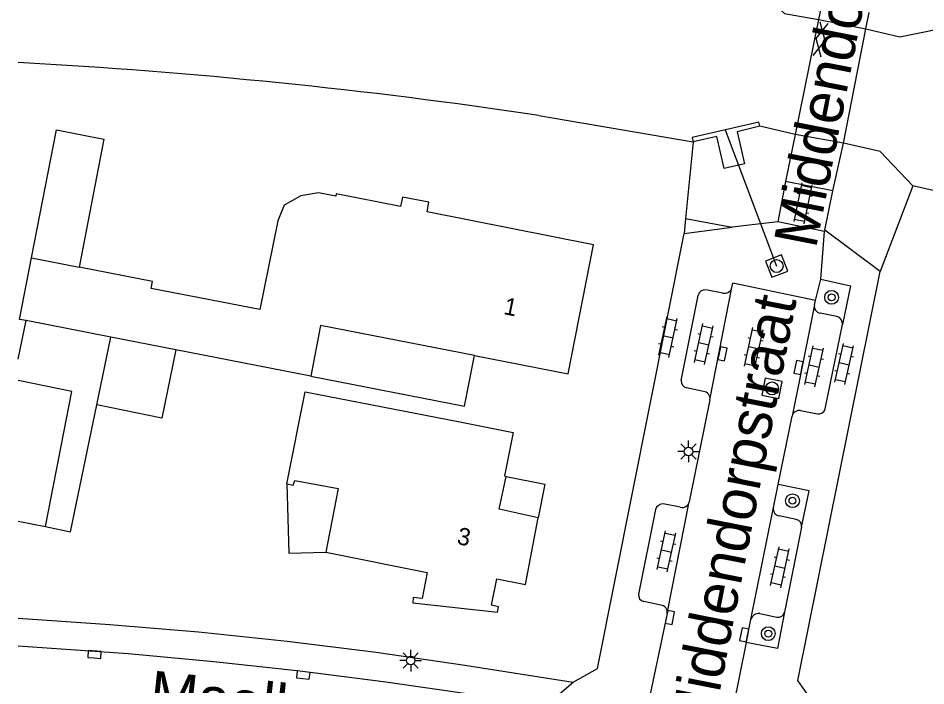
# Model space of a CAD drawing. Extents: x 128000 to 131008, y 398996 to 402500.
# Drawn here: x 128000 to 128052.6, y 400017 to 400055.7 of the extents above; entities that cross this region are included whole.
import ezdxf

# ---------------------------------------------------------------- set-up
doc = ezdxf.new("R2010")
doc.units = 0
for name, color, linetype in [('gg-anno-huisnummerreeks BGT', 7, 'Continuous'), ('gg-anno-openbare ruimte label', 7, 'Continuous'), ('gg-bbg-bijgebouw', 7, 'Continuous'), ('gg-bbg-gedigitaliseerde bijgebouw', 7, 'Continuous'), ('gg-bbg-hoofdgebouw', 7, 'Continuous'), ('gg-bbg-luifel en loopbrug', 7, 'Continuous'), ('gg-bbg-onder overbouw', 7, 'Continuous'), ('gg-bbg-pand overbouw', 7, 'Continuous'), ('gg-knt-BGT kruinlijn', 7, 'Continuous'), ('gg-knt-verharding', 7, 'Continuous'), ('gg-knt-verharding nz', 7, 'Continuous'), ('gg-kntw-beschoeiing', 7, 'Continuous'), ('gg-kwrk-duiker nz buis', 7, 'Continuous'), ('gg-kwrk-kunstwerk', 7, 'Continuous'), ('gg-kwrk-kunstwerk niveau 01', 7, 'Continuous'), ('gg-kwrk-uitstroombak niveau min 01', 7, 'Continuous'), ('gt-grn-vlakafsluiter', 7, 'Continuous'), ('gt-grn-weggrens', 7, 'Continuous'), ('gt-symb-boom', 7, 'Continuous'), ('gt-symb-gesloten verharding', 7, 'Continuous'), ('gt-symb-klinker verharding', 7, 'Continuous'), ('gt-symb-kolk', 7, 'Continuous'), ('gt-symb-lichtmast', 7, 'Continuous'), ('gt-symb-rioolschacht', 7, 'Continuous')]:
    doc.layers.add(name, color=color, linetype=linetype)

# ---------------------------------------------------------------- blocks, each defined once
blk = doc.blocks.new('gt0-GESVH1')
at = {"layer": 'gt-symb-gesloten verharding'}
for p, q in [((-0.992, -0.261), (0.008, 0.239)), ((0.008, -0.261), (-0.992, 0.239)), ((0.008, 0.239), (1.008, -0.261)), ((1.008, 0.239), (0.008, -0.261))]:
    blk.add_line(p, q, dxfattribs=at)
blk = doc.blocks.new('gt0-KL1')
at = {"layer": 'gt-symb-klinker verharding'}
for p, q in [((-1.15, 0.3), (1.15, 0.3)), ((-1, -0.3), (-1, 0.3)), ((-0.5, 0.3), (-0.5, 0.45)), ((0, -0.3), (0, 0.3)), ((0.5, 0.3), (0.5, 0.45)), ((1, -0.3), (1, 0.3)), ((-1.15, -0.3), (1.15, -0.3)), ((-0.5, -0.45), (-0.5, -0.3)), ((0.5, -0.45), (0.5, -0.3))]:
    blk.add_line(p, q, dxfattribs=at)
blk = doc.blocks.new('gt0-RS')
at = {"layer": 'gt-symb-rioolschacht'}
blk.add_lwpolyline([(-0.5, -0.5), (0.5, -0.5), (0.5, 0.5), (-0.5, 0.5)], close=True, dxfattribs=at)
blk.add_circle((0, 0), 0.375, dxfattribs=at)
blk = doc.blocks.new('gt0-BOOM')
at = {"layer": 'gt-symb-boom'}
for radius in [0.4, 0.2]:
    blk.add_circle((0, 0), radius, dxfattribs=at)
blk = doc.blocks.new('gt0-KOLK')
at = {"layer": 'gt-symb-kolk'}
blk.add_lwpolyline([(0, 0), (0.375, 0), (0.375, 0.4), (-0.375, 0.4), (-0.375, 0), (0, 0)], dxfattribs=at)
blk = doc.blocks.new('gt0-LMAST')
at = {"layer": 'gt-symb-lichtmast'}
for p, q in [((-0.005, 0.246), (-0.005, 0.621)), ((-0.182, 0.173), (-0.447, 0.438)), ((0.172, 0.173), (0.437, 0.438)), ((-0.255, -0.004), (-0.63, -0.004)), ((-0.182, -0.181), (-0.447, -0.446)), ((-0.005, -0.254), (-0.005, -0.629)), ((0.437, -0.446), (0.172, -0.181)), ((0.245, -0.004), (0.62, -0.004))]:
    blk.add_line(p, q, dxfattribs=at)
blk.add_circle((-0.005, -0.004), 0.25, dxfattribs=at)

msp = doc.modelspace()

# ---------------------------------------------------------------- linework, layer by layer
at = {"layer": 'gg-bbg-bijgebouw'}
msp.add_line((128000, 400026.566), (128001.589, 400026.251), dxfattribs=at)
at = {"layer": 'gg-bbg-gedigitaliseerde bijgebouw'}
msp.add_lwpolyline([(128001.589, 400026.251), (128003.116, 400034.076), (128000, 400034.719)], dxfattribs=at)
at = {"layer": 'gg-bbg-hoofdgebouw'}
for p, q in [((128000.781, 400041.823), (128003.53, 400041.285)), ((128005.369, 400037.228), (128000.462, 400038.186)), ((128009.154, 400036.489), (128005.369, 400037.228)), ((128016.967, 400034.964), (128009.154, 400036.489))]:
    msp.add_line(p, q, dxfattribs=at)
for points in [[(128026.465, 400036.166), (128031.901, 400035.105), (128033.361, 400042.584), (128023.724, 400044.502), (128023.817, 400045.051), (128022.287, 400045.347), (128022.185, 400044.797), (128018.452, 400045.528), (128018.427, 400045.4), (128017.426, 400045.596), (128016.393, 400045.423), (128015.42, 400044.877), (128015.065, 400043.968), (128014.021, 400038.823), (128007.721, 400040.057), (128007.798, 400040.449), (128003.53, 400041.285)], [(128000.462, 400038.186), (128000.086, 400038.259), (128000.781, 400041.823)], [(128026.465, 400036.166), (128017.542, 400037.908), (128016.967, 400034.964)], [(128015.593, 400028.726), (128016.643, 400034.061), (128025.614, 400032.324), (128028.709, 400031.71), (128028.207, 400029.182), (128028.307, 400029.162)], [(128015.593, 400028.726), (128015.957, 400028.657), (128016.045, 400028.926), (128018.56, 400028.452), (128017.85, 400024.776)], [(128017.85, 400024.776), (128023.731, 400023.589), (128023.427, 400022.079), (128022.92, 400022.14), (128022.882, 400021.822), (128027.795, 400021.283), (128027.859, 400021.607), (128027.457, 400021.686), (128027.76, 400023.217), (128029.418, 400022.888), (128030.168, 400026.765)]]:
    msp.add_lwpolyline(points, dxfattribs=at)
at = {"layer": 'gg-bbg-luifel en loopbrug'}
for p, q in [((128000, 400035.954), (128000.462, 400038.186)), ((128004.558, 400033.306), (128005.369, 400037.228))]:
    msp.add_line(p, q, dxfattribs=at)
for points in [[(128000.781, 400041.823), (128002.229, 400049.241), (128004.978, 400048.705), (128003.53, 400041.285)], [(128009.154, 400036.489), (128008.333, 400032.525), (128004.558, 400033.306)], [(128016.967, 400034.964), (128025.89, 400033.222), (128026.465, 400036.166)], [(128001.589, 400026.251), (128003.035, 400025.952), (128004.558, 400033.306)], [(128015.593, 400028.726), (128015.706, 400024.716), (128017.85, 400024.776)]]:
    msp.add_lwpolyline(points, dxfattribs=at)
at = {"layer": 'gg-bbg-onder overbouw'}
msp.add_lwpolyline([(128030.168, 400026.765), (128027.895, 400027.267), (128028.307, 400029.162)], dxfattribs=at)
at = {"layer": 'gg-bbg-pand overbouw'}
msp.add_lwpolyline([(128028.307, 400029.162), (128030.549, 400028.71), (128030.168, 400026.765)], dxfattribs=at)
at = {"layer": 'gg-knt-BGT kruinlijn'}
for p, q in [((128038.698, 400044.106), (128041.408, 400043.597)), ((128044.064, 400043.911), (128041.408, 400043.597)), ((128048.322, 400042.288), (128046.784, 400043.425))]:
    msp.add_line(p, q, dxfattribs=at)
at = {"layer": 'gg-knt-verharding'}
for p, q in [((128038.623, 400043.236), (128041.408, 400043.597)), ((128049.996, 400041.037), (128048.322, 400042.288)), ((128041.397, 400040.109), (128041.444, 400040.35)), ((128046.244, 400039.357), (128046.547, 400040.592)), ((128038.461, 400034.725), (128039.441, 400039.65)), ((128040.87, 400039.787), (128039.889, 400039.976)), ((128046.181, 400039.101), (128046.244, 400039.357)), ((128047.489, 400038.42), (128046.522, 400038.621)), ((128046.804, 400033.069), (128047.806, 400037.961)), ((128039.742, 400034.084), (128038.759, 400034.287)), ((128040.125, 400033.603), (128038.926, 400027.692)), ((128045.376, 400032.973), (128046.359, 400032.785)), ((128044.078, 400028.692), (128044.889, 400032.647)), ((128043.803, 400027.352), (128044.078, 400028.692)), ((128038.399, 400027.37), (128037.418, 400027.559)), ((128036.97, 400027.233), (128035.985, 400022.342)), ((128045.131, 400026.658), (128044.146, 400026.865)), ((128045.437, 400026.218), (128044.442, 400021.288)), ((128037.266, 400021.701), (128036.283, 400021.904)), ((128037.649, 400021.22), (128036.28, 400014.762)), ((128043.011, 400021.209), (128044.012, 400021.004)), ((128042.231, 400019.54), (128042.504, 400020.872)), ((128042.231, 400019.54), (128041.045, 400013.687))]:
    msp.add_line(p, q, dxfattribs=at)
for points in [[(128032.199, 400017.238), (128033.606, 400018.03), (128038.623, 400043.236)], [(128047.519, 400014.037), (128045.218, 400017.336), (128049.996, 400041.037)], [(128046.547, 400040.592), (128048.276, 400040.211), (128047.806, 400037.961)], [(128045.437, 400026.218), (128045.876, 400028.323), (128044.078, 400028.692)], [(128044.442, 400021.288), (128044.038, 400019.174), (128042.231, 400019.54)], [(128000, 400020.949), (128005.32, 400020.581), (128010.462, 400020.143), (128015.595, 400019.611), (128020.763, 400018.968), (128025.917, 400018.223), (128032.199, 400017.238)], [(128000, 400019.342), (128006.374, 400018.889), (128011.357, 400018.427), (128016.343, 400017.883), (128021.319, 400017.255), (128026.288, 400016.544), (128030.582, 400015.852)]]:
    msp.add_lwpolyline(points, dxfattribs=at)
for centre, radius, start, end in [((128040.98, 400040.199), 0.426, 254.9853, 347.865), ((128039.856, 400039.551), 0.427, 85.5444, 166.5408), ((128046.588, 400039.029), 0.414, 170.0237, 260.7575), ((128047.406, 400038.024), 0.405, 351.0947, 78.1657), ((128038.842, 400034.664), 0.386, 170.9384, 257.5216), ((128039.699, 400033.657), 0.43, 352.8288, 84.2289), ((128045.304, 400032.554), 0.425, 80.2514, 167.3456), ((128046.436, 400033.154), 0.377, 258.1734, 346.9189), ((128037.385, 400027.134), 0.427, 85.5444, 166.5408), ((128038.509, 400027.783), 0.427, 255.1474, 347.7029), ((128044.215, 400027.278), 0.419, 169.8188, 260.4962), ((128045.063, 400026.284), 0.38, 349.933, 79.7007), ((128036.366, 400022.281), 0.386, 170.9384, 257.5216), ((128037.223, 400021.274), 0.43, 352.8288, 84.2289), ((128042.948, 400020.754), 0.46, 82.1398, 165.0837), ((128044.083, 400021.364), 0.367, 258.8409, 348.0458)]:
    msp.add_arc(centre, radius, start, end, dxfattribs=at)
at = {"layer": 'gg-knt-verharding nz'}
for p, q in [((128040.125, 400033.603), (128041.397, 400040.109)), ((128046.244, 400039.357), (128041.444, 400040.35)), ((128037.649, 400021.22), (128038.926, 400027.692)), ((128042.504, 400020.872), (128043.803, 400027.352))]:
    msp.add_line(p, q, dxfattribs=at)
msp.add_lwpolyline([(128046.181, 400039.101), (128045.461, 400035.425), (128044.889, 400032.647)], dxfattribs=at)
at = {"layer": 'gg-kntw-beschoeiing'}
for p, q in [((128046.424, 400055.636), (128049.174, 400055.1)), ((128030.203, 400050.081), (128039.144, 400048.552)), ((128045.063, 400048.976), (128043.013, 400049.463)), ((128047.87, 400048.476), (128045.063, 400048.976))]:
    msp.add_line(p, q, dxfattribs=at)
for points in [[(128042.216, 400058.013), (128044.447, 400055.998), (128046.424, 400055.636)], [(128049.174, 400055.1), (128051.142, 400054.636), (128054.458, 400055.316)], [(128051.884, 400046.004), (128050.002, 400047.99), (128047.87, 400048.476)]]:
    msp.add_lwpolyline(points, dxfattribs=at)
for centre, radius, start, end in [((127982.672, 399731.526), 322.082, 81.51366, 86.91604), ((127982.391, 399732.087), 321.517, 65.62668, 77.51757)]:
    msp.add_arc(centre, radius, start, end, dxfattribs=at)
at = {"layer": 'gg-kwrk-duiker nz buis'}
msp.add_line((128041.01, 400049.244), (128043.992, 400041.349), dxfattribs=at)
at = {"layer": 'gg-kwrk-kunstwerk'}
for p, q in [((128044.508, 400046.248), (128044.064, 400043.911)), ((128046.784, 400043.425), (128047.256, 400045.705)), ((128046.77, 400043.356), (128044.064, 400043.911)), ((128046.784, 400043.425), (128046.77, 400043.356))]:
    msp.add_line(p, q, dxfattribs=at)
at = {"layer": 'gg-kwrk-kunstwerk niveau 01'}
for p, q in [((128046.612, 400056.543), (128046.424, 400055.636)), ((128049.174, 400055.1), (128049.363, 400056.045)), ((128046.424, 400055.636), (128045.063, 400048.976)), ((128047.87, 400048.476), (128049.174, 400055.1)), ((128045.063, 400048.976), (128044.508, 400046.248)), ((128047.256, 400045.705), (128047.87, 400048.476)), ((128047.256, 400045.705), (128044.508, 400046.248))]:
    msp.add_line(p, q, dxfattribs=at)
at = {"layer": 'gg-kwrk-uitstroombak niveau min 01'}
for points in [[(128043.013, 400049.463), (128042.961, 400049.692), (128039.087, 400048.802), (128039.144, 400048.552)], [(128043.013, 400049.463), (128041.694, 400049.138), (128042.123, 400047.271), (128040.951, 400047.002), (128040.522, 400048.868), (128039.144, 400048.552)]]:
    msp.add_lwpolyline(points, dxfattribs=at)
at = {"layer": 'gt-grn-vlakafsluiter'}
for p, q in [((128039.144, 400048.552), (128038.698, 400044.106)), ((128051.884, 400046.004), (128049.996, 400041.037)), ((128038.698, 400044.106), (128038.623, 400043.236))]:
    msp.add_line(p, q, dxfattribs=at)
at = {"layer": 'gt-grn-weggrens'}
for p, q in [((128046.547, 400040.592), (128046.77, 400043.356)), ((128030.582, 400015.852), (128032.199, 400017.238))]:
    msp.add_line(p, q, dxfattribs=at)

# ---------------------------------------------------------------- block references
at = {"layer": 'gt-symb-boom'}
for p in [(128047.181, 400039.537), (128044.911, 400027.75), (128043.505, 400020.044)]:
    msp.add_blockref('gt0-BOOM', p, dxfattribs=at)
at = {"layer": 'gt-symb-gesloten verharding', "rotation": 78.28547478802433}
msp.add_blockref('gt0-GESVH1', (128046.526, 400054.476), dxfattribs=at)
at = {"layer": 'gt-symb-klinker verharding'}
for p, rotation in [((128045.513, 400044.994), -101.77062600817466), ((128037.692, 400037.243), 77.58922528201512), ((128039.763, 400036.828), 77.58922528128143), ((128042.663, 400036.598), 77.58922528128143), ((128046.162, 400035.539), 77.58922528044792), ((128047.911, 400035.677), 77.58922528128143), ((128037.6, 400024.813), 77.58922528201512), ((128044.183, 400023.892), 77.58922528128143)]:
    msp.add_blockref('gt0-KL1', p, dxfattribs=dict(at, rotation=rotation))
at = {"layer": 'gt-symb-kolk'}
for p, rotation in [((128040.657, 400036.297), -101.16592184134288), ((128045.461, 400035.425), 78.91636924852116), ((128037.608, 400021.024), -101.68500928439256), ((128042.312, 400019.941), 78.53654476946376), ((128004.412, 400018.638), -4.416283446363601), ((128016.515, 400017.445), -6.662963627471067)]:
    msp.add_blockref('gt0-KOLK', p, dxfattribs=dict(at, rotation=rotation))
at = {"layer": 'gt-symb-lichtmast'}
for p in [(128038.89, 400030.609), (128022.772, 400018.485)]:
    msp.add_blockref('gt0-LMAST', p, dxfattribs=at)
at = {"layer": 'gt-symb-rioolschacht'}
for p, rotation in [((128043.992, 400041.349), 20.995218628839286), ((128043.725, 400034.26), 79.07941959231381)]:
    msp.add_blockref('gt0-RS', p, dxfattribs=dict(at, rotation=rotation))

# ---------------------------------------------------------------- texts
at = {"layer": 'gg-anno-huisnummerreeks BGT'}
for s, rotation, p in [('1', 348.9, (128028.107, 400038.572)), ('3', 349, (128025.404, 400025.245))]:
    msp.add_text(s, height=1, rotation=rotation, dxfattribs=at).set_placement(p)
at = {"layer": 'gg-anno-openbare ruimte label'}
for s, rotation, p in [('Middendorppad', 78.9, (128046.269, 400042.314)), ('Middendorpstraat', 78.9, (128040.144, 400013.851)), ('Maalbergenstraat', 353.8, (128007.522, 400015.428))]:
    msp.add_text(s, height=2.5, rotation=rotation, dxfattribs=at).set_placement(p)

doc.saveas('drawing.dxf')
